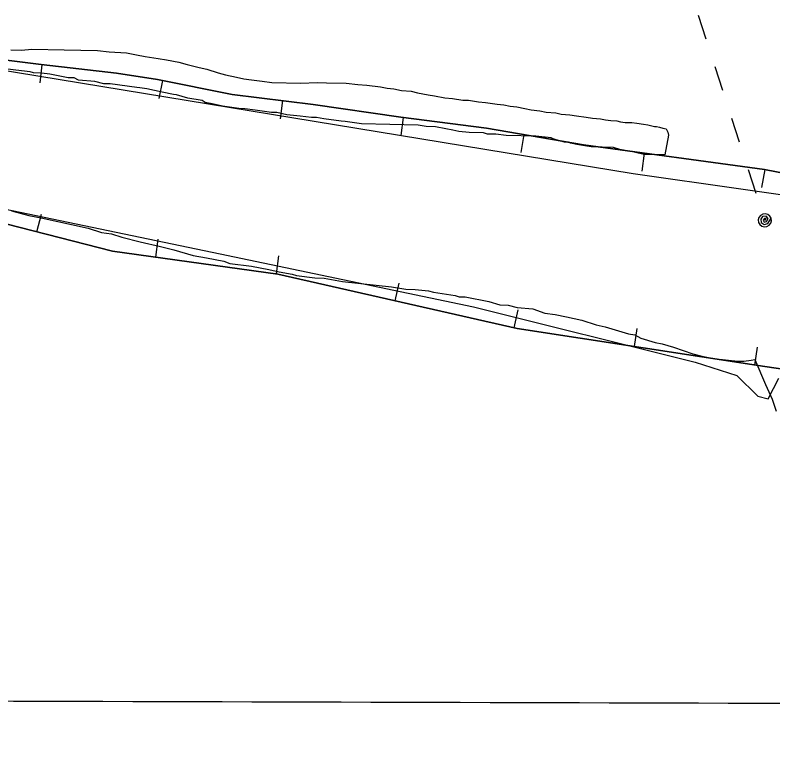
# Model space of a CAD drawing. Extents: x 3172297 to 3210190, y 958463 to 983887.
# Drawn here: x 3179346 to 3180383, y 975969 to 976976 of the extents above; entities that cross this region are included whole.
import ezdxf

# ---------------------------------------------------------------- set-up
doc = ezdxf.new("R2010")
doc.units = 0
for name, color, linetype in [('V-BORW-LINE', 7, 'Continuous'), ('V-GRID-MAJR', 7, 'Continuous'), ('V-SITE-VEGE', 7, 'Continuous'), ('V-TOPO-SHOR', 7, 'Continuous'), ('V-UTIL-LINE', 7, 'Continuous')]:
    doc.layers.add(name, color=color, linetype=linetype)

msp = doc.modelspace()

# ---------------------------------------------------------------- linework, layer by layer
at = {"layer": 'V-BORW-LINE'}
for p, q in [((3179382.7, 976908.2), (3179379.9, 976883.4)), ((3179547.8, 976886.4), (3179543, 976861.8)), ((3179712, 976859), (3179708.9, 976834.2)), ((3179877, 976836.1), (3179873.9, 976811.3)), ((3180041.9, 976812.7), (3180037.7, 976788.1)), ((3180206.6, 976787.3), (3180203.2, 976762.5)), ((3180371.6, 976764.9), (3180366.9, 976740.4)), ((3179376, 976679.6), (3179382.2, 976703.8)), ((3179538.7, 976644.9), (3179542.1, 976669.6)), ((3179703.7, 976622.1), (3179707.1, 976646.8)), ((3179866.2, 976585.4), (3179871.7, 976609.7)), ((3180028.7, 976548.5), (3180034.2, 976572.9)), ((3180193.3, 976522.8), (3180197.1, 976547.5)), ((3180357.9, 976497.5), (3180361.7, 976522.2))]:
    msp.add_line(p, q, dxfattribs=at)
for points in [[(3179287.2, 976920.2), (3179381.9, 976908.3), (3179485, 976896.6), (3179541.1, 976887.7), (3179643.2, 976867.6), (3179753.8, 976853.8), (3179873.9, 976836.5), (3179990.8, 976821.6), (3180123.7, 976798.5), (3180371.2, 976765), (3180499.5, 976740)], [(3180499.5, 976740), (3180371.2, 976765), (3180123.7, 976798.5), (3179990.8, 976821.6), (3179873.9, 976836.5), (3179753.8, 976853.8), (3179643.2, 976867.6), (3179541.1, 976887.7), (3179485, 976896.6), (3179381.9, 976908.3), (3179287.2, 976920.2)], [(3180504.7, 976475.9), (3180371.5, 976495.4), (3180033, 976547.5), (3179705.7, 976621.8), (3179479.3, 976653.1), (3179224.8, 976718.4)], [(3179224.8, 976718.4), (3179479.3, 976653.1), (3179705.7, 976621.8), (3180033, 976547.5), (3180371.5, 976495.4), (3180504.7, 976475.9)]]:
    msp.add_lwpolyline(points, dxfattribs=at)
at = {"layer": 'V-GRID-MAJR'}
msp.add_spline([(3176574.9, 976046.2), (3181787.8, 976031.4), (3187000.7, 976017.3), (3192213.6, 976004.1), (3197426.5, 975991.6), (3202639.4, 975979.8), (3207852.4, 975968.8)], degree=3, dxfattribs=at)
at = {"layer": 'V-SITE-VEGE'}
for p, q in [((3179340.6, 976928.3), (3179355.1, 976928)), ((3179355.1, 976928), (3179369, 976929.6)), ((3179369, 976929.6), (3179413.3, 976928.5)), ((3179413.3, 976928.5), (3179458.9, 976927.4)), ((3179458.9, 976927.4), (3179474.7, 976925.7)), ((3179474.7, 976925.7), (3179498.5, 976924.5)), ((3179498.5, 976924.5), (3179512.3, 976921.5)), ((3179512.3, 976921.5), (3179524.2, 976919.2)), ((3179524.2, 976919.2), (3179542, 976916.8)), ((3179542, 976916.8), (3179553.1, 976914.6)), ((3179553.1, 976914.6), (3179570.3, 976911.5)), ((3179570.3, 976911.5), (3179581.4, 976908.6)), ((3179581.4, 976908.6), (3179597.9, 976904.2)), ((3179347.4, 976900.5), (3179336.2, 976902.2)), ((3179367, 976898.6), (3179347.4, 976900.5)), ((3179371.2, 976897.1), (3179367, 976898.6)), ((3179382.4, 976896.8), (3179371.2, 976897.1)), ((3179393.6, 976895.2), (3179382.4, 976896.8)), ((3179418.7, 976890.3), (3179393.6, 976895.2)), ((3179597.9, 976904.2), (3179608.4, 976902)), ((3179608.4, 976902), (3179624.1, 976897)), ((3179624.1, 976897), (3179634, 976894.1)), ((3179634, 976894.1), (3179649.1, 976891.1)), ((3179427.1, 976890.1), (3179418.7, 976890.3)), ((3179432.7, 976887.2), (3179427.1, 976890.1)), ((3179455.1, 976885.2), (3179432.7, 976887.2)), ((3179467.7, 976882.1), (3179455.1, 976885.2)), ((3179649.1, 976891.1), (3179659, 976888.9)), ((3179659, 976888.9), (3179669.5, 976887.3)), ((3179669.5, 976887.3), (3179684, 976885.6)), ((3179684, 976885.6), (3179697.2, 976884)), ((3179697.2, 976884), (3179736.9, 976883)), ((3179736.9, 976883), (3179759.4, 976883.8)), ((3179759.4, 976883.8), (3179771.9, 976883.5)), ((3179476.1, 976881.9), (3179467.7, 976882.1)), ((3179512.5, 976876.8), (3179476.1, 976881.9)), ((3179516.7, 976876.7), (3179512.5, 976876.8)), ((3179526.5, 976875.1), (3179516.7, 976876.7)), ((3179547.4, 976870.4), (3179526.5, 976875.1)), ((3179771.9, 976883.5), (3179799, 976882.8)), ((3179799, 976882.8), (3179814.8, 976881.1)), ((3179814.8, 976881.1), (3179827.4, 976880.2)), ((3179827.4, 976880.2), (3179845.8, 976877.7)), ((3179845.8, 976877.7), (3179855.1, 976876.2)), ((3179855.1, 976876.2), (3179864.3, 976875.3)), ((3179864.3, 976875.3), (3179874.8, 976873.1)), ((3179562.8, 976867.2), (3179547.4, 976870.4)), ((3179567, 976867.1), (3179562.8, 976867.2)), ((3179582.3, 976862.5), (3179567, 976867.1)), ((3179874.8, 976873.1), (3179888, 976872.1)), ((3179888, 976872.1), (3179896.6, 976869.9)), ((3179896.6, 976869.9), (3179911, 976866.9)), ((3179911, 976866.9), (3179919.6, 976865.4)), ((3179919.6, 976865.4), (3179934.1, 976863)), ((3179934.1, 976863), (3179944.6, 976862.1)), ((3179601.9, 976859.2), (3179582.3, 976862.5)), ((3179606, 976856.3), (3179601.9, 976859.2)), ((3179615.8, 976854.7), (3179606, 976856.3)), ((3179629.8, 976851.5), (3179615.8, 976854.7)), ((3179944.6, 976862.1), (3179958.5, 976859.8)), ((3179958.5, 976859.8), (3179966.4, 976859.6)), ((3179966.4, 976859.6), (3179980.2, 976857.3)), ((3179980.2, 976857.3), (3179989.5, 976856.4)), ((3179989.5, 976856.4), (3180005.3, 976854)), ((3180005.3, 976854), (3180014.5, 976853.2)), ((3180014.5, 976853.2), (3180023.1, 976851.6)), ((3179652.2, 976848.2), (3179629.8, 976851.5)), ((3179660.6, 976848), (3179652.2, 976848.2)), ((3179674.6, 976846.2), (3179660.6, 976848)), ((3179697, 976842.9), (3179674.6, 976846.2)), ((3179704, 976842.7), (3179697, 976842.9)), ((3179718, 976839.6), (3179704, 976842.7)), ((3180023.1, 976851.6), (3180032.3, 976850.7)), ((3180032.3, 976850.7), (3180043.5, 976848.5)), ((3180043.5, 976848.5), (3180052, 976846.3)), ((3180052, 976846.3), (3180063.9, 976845.3)), ((3180063.9, 976845.3), (3180072.5, 976843.2)), ((3180072.5, 976843.2), (3180085.7, 976842.2)), ((3179736.2, 976837.7), (3179718, 976839.6)), ((3179751.6, 976835.9), (3179736.2, 976837.7)), ((3179758.6, 976835.8), (3179751.6, 976835.9)), ((3179768.4, 976834.1), (3179758.6, 976835.8)), ((3179792.2, 976830.8), (3179768.4, 976834.1)), ((3180085.7, 976842.2), (3180092.9, 976840.7)), ((3180092.9, 976840.7), (3180104.8, 976839.7)), ((3180104.8, 976839.7), (3180114, 976838.2)), ((3180114, 976838.2), (3180127.2, 976836.5)), ((3180127.2, 976836.5), (3180135.7, 976835)), ((3180135.7, 976835), (3180147, 976834.1)), ((3180147, 976834.1), (3180153.5, 976832.6)), ((3180153.5, 976832.6), (3180160.8, 976831.8)), ((3179797.8, 976830.6), (3179792.2, 976830.8)), ((3179810.4, 976828.9), (3179797.8, 976830.6)), ((3179820.2, 976827.3), (3179810.4, 976828.9)), ((3179897.3, 976825.4), (3179820.2, 976827.3)), ((3179908.5, 976823.7), (3179897.3, 976825.4)), ((3179921.2, 976823.4), (3179908.5, 976823.7)), ((3179935.1, 976820.3), (3179921.2, 976823.4)), ((3180160.8, 976831.8), (3180169.4, 976831.6)), ((3180169.4, 976831.6), (3180174, 976830.1)), ((3180174, 976830.1), (3180180.6, 976829.3)), ((3180180.6, 976829.3), (3180189.8, 976829.1)), ((3180189.8, 976829.1), (3180196.4, 976828.3)), ((3180196.4, 976828.3), (3180205.6, 976826.7)), ((3180205.6, 976826.7), (3180211.6, 976825.9)), ((3180211.6, 976825.9), (3180220.8, 976823.7)), ((3180220.8, 976823.7), (3180223.4, 976823.6)), ((3180223.4, 976823.6), (3180227.4, 976822.9)), ((3180227.4, 976822.9), (3180232, 976821.4)), ((3179944.9, 976818.6), (3179935.1, 976820.3)), ((3179953.3, 976817), (3179944.9, 976818.6)), ((3179967.3, 976815.3), (3179953.3, 976817)), ((3179986.9, 976814.8), (3179967.3, 976815.3)), ((3179992.5, 976813.3), (3179986.9, 976814.8)), ((3180003.7, 976813), (3179992.5, 976813.3)), ((3180017.7, 976811.3), (3180003.7, 976813)), ((3180058.4, 976810.3), (3180017.7, 976811.3)), ((3180232, 976821.4), (3180236.6, 976820.7)), ((3180239.7, 976812), (3180235, 976784.9)), ((3180236.6, 976820.7), (3180239.1, 976816)), ((3180239.1, 976816), (3180239.7, 976812)), ((3180079.5, 976808.4), (3180058.4, 976810.3)), ((3180082.2, 976806.9), (3180079.5, 976808.4)), ((3180086.4, 976805.4), (3180082.2, 976806.9)), ((3180097.6, 976802.3), (3180086.4, 976805.4)), ((3180103.2, 976802.2), (3180097.6, 976802.3)), ((3180105.9, 976800.7), (3180103.2, 976802.2)), ((3180114.3, 976799.1), (3180105.9, 976800.7)), ((3180125.5, 976797.4), (3180114.3, 976799.1)), ((3180133.9, 976795.8), (3180125.5, 976797.4)), ((3180164.8, 976795.1), (3180133.9, 976795.8)), ((3180173.1, 976792.1), (3180164.8, 976795.1)), ((3180192.7, 976788.8), (3180173.1, 976792.1)), ((3180198.3, 976787.2), (3180192.7, 976788.8)), ((3180206.7, 976785.6), (3180198.3, 976787.2)), ((3180235, 976784.9), (3180206.7, 976785.6)), ((3179341.3, 976708.3), (3179365, 976702.1)), ((3179365, 976702.1), (3179381.8, 976698.9)), ((3179381.8, 976698.9), (3179446, 976684.7)), ((3179446, 976684.7), (3179464.2, 976678.6)), ((3179464.2, 976678.6), (3179478.1, 976676.9)), ((3179478.1, 976676.9), (3179492.1, 976672.3)), ((3179492.1, 976672.3), (3179517.2, 976666.1)), ((3179517.2, 976666.1), (3179545.1, 976659.8)), ((3179545.1, 976659.8), (3179563.3, 976655.2)), ((3179563.3, 976655.2), (3179589.8, 976647.5)), ((3179589.8, 976647.5), (3179607.9, 976644.3)), ((3179607.9, 976644.3), (3179631.7, 976639.5)), ((3179631.7, 976639.5), (3179640, 976636.5)), ((3179640, 976636.5), (3179669.4, 976632.9)), ((3179669.4, 976632.9), (3179693.2, 976628.2)), ((3179693.2, 976628.2), (3179707.2, 976625)), ((3179707.2, 976625), (3179725.3, 976621.8)), ((3179725.3, 976621.8), (3179730.9, 976620.2)), ((3179730.9, 976620.2), (3179756.1, 976616.8)), ((3179756.1, 976616.8), (3179768.7, 976616.5)), ((3179768.7, 976616.5), (3179793.9, 976611.7)), ((3179793.9, 976611.7), (3179861.1, 976604.4)), ((3179861.1, 976604.4), (3179880.7, 976601.2)), ((3179880.7, 976601.2), (3179893.3, 976600.9)), ((3179893.3, 976600.9), (3179911.5, 976599)), ((3179911.5, 976599), (3179918.5, 976597.4)), ((3179918.5, 976597.4), (3179947.9, 976592.5)), ((3179947.9, 976592.5), (3179953.4, 976591)), ((3179953.4, 976591), (3179961.9, 976590.8)), ((3179961.9, 976590.8), (3179994, 976584.4)), ((3179994, 976584.4), (3180009.3, 976579.8)), ((3180009.3, 976579.8), (3180020.6, 976579.5)), ((3180020.6, 976579.5), (3180033.1, 976576.4)), ((3180033.1, 976576.4), (3180054.1, 976574.5)), ((3180054.1, 976574.5), (3180070.8, 976568.5)), ((3180070.8, 976568.5), (3180084.8, 976566.7)), ((3180084.8, 976566.7), (3180100.2, 976563.6)), ((3180100.2, 976563.6), (3180121.2, 976558.8)), ((3180121.2, 976558.8), (3180140.7, 976552.7)), ((3180140.7, 976552.7), (3180153.2, 976549.6)), ((3180153.2, 976549.6), (3180185.3, 976540.4)), ((3180185.3, 976540.4), (3180193.7, 976538.8)), ((3180193.7, 976538.8), (3180202, 976534.4)), ((3180202, 976534.4), (3180221.5, 976528.3)), ((3180221.5, 976528.3), (3180231.3, 976526.7)), ((3180231.3, 976526.7), (3180246.6, 976522.1)), ((3180246.6, 976522.1), (3180273.1, 976513)), ((3180273.1, 976513), (3180285.6, 976509.9)), ((3180285.6, 976509.9), (3180301, 976506.7)), ((3180301, 976506.7), (3180334.6, 976503.1)), ((3180334.6, 976503.1), (3180343, 976502.9)), ((3180343, 976502.9), (3180352.9, 976504.1)), ((3180352.9, 976504.1), (3180357.9, 976505)), ((3180357.9, 976505), (3180372.7, 976471.1)), ((3180372.7, 976471.1), (3180381.5, 976451)), ((3180381.5, 976451), (3180387, 976434.4))]:
    msp.add_line(p, q, dxfattribs=at)
at = {"layer": 'V-TOPO-SHOR'}
for points in [[(3180780.4, 976675.2), (3180191.4, 976758.8), (3179174, 976925.6)], [(3178759.5, 976830.2), (3179626.9, 976649.5), (3179973.1, 976577.2), (3180276.4, 976501.5), (3180333.5, 976483.5), (3180362, 976454.9), (3180376.3, 976451.3), (3180390.6, 976479.8)]]:
    msp.add_lwpolyline(points, dxfattribs=at)
at = {"layer": 'V-UTIL-LINE'}
for points in [[(3180280.2, 976975.9), (3180290.7, 976943.6)], [(3180303.1, 976905.5), (3180313.6, 976873.2)], [(3180326, 976835.2), (3180336.6, 976802.8)], [(3180349, 976764.8), (3180359.5, 976732.5)], [(3180371.6, 976695.4), (3180373.3, 976697.7), (3180371, 976697.8), (3180369.4, 976695.6), (3180370.6, 976692.9), (3180373.9, 976693.8), (3180376.1, 976697.9), (3180373.2, 976701), (3180368.4, 976700.8), (3180366.1, 976696.9), (3180366.5, 976692.4), (3180370.6, 976689.8), (3180375.9, 976691.2), (3180380.1, 976698.2), (3180378.4, 976701.2), (3180375.7, 976703.4), (3180372.3, 976704.4), (3180368.8, 976704), (3180365.7, 976702.2), (3180363.6, 976699.5), (3180362.6, 976696.1), (3180363, 976692.6), (3180364.7, 976689.5), (3180367.5, 976687.4), (3180370.9, 976686.4), (3180374.4, 976686.8), (3180377.4, 976688.6), (3180379.6, 976691.3), (3180380.6, 976694.7), (3180380.1, 976698.2)]]:
    msp.add_lwpolyline(points, dxfattribs=at)

doc.saveas('drawing.dxf')
